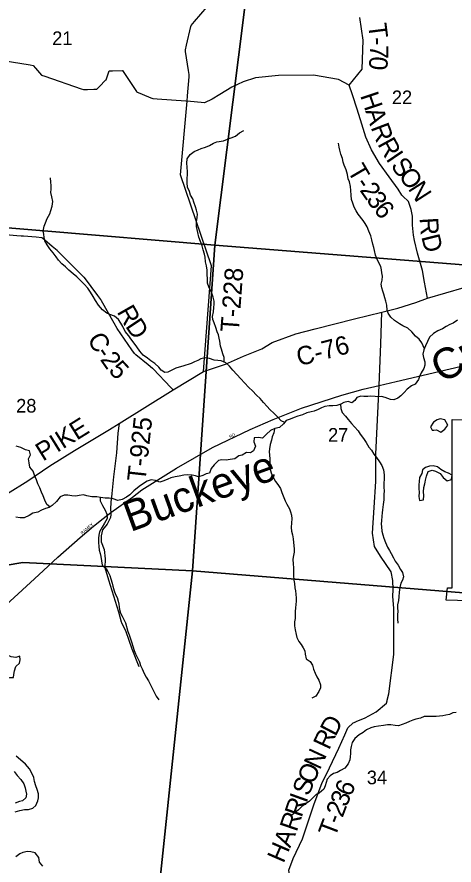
# Model space of a CAD drawing. Extents: x 1715311 to 2083412, y 146837 to 553079.
# Drawn here: x 1902630 to 1909729, y 377110 to 390894 of the extents above; entities that cross this region are included whole.
import ezdxf

# ---------------------------------------------------------------- set-up
doc = ezdxf.new("R2010")
doc.units = 0
for name, color, linetype in [('GM_X_Corporation', 7, 'Continuous'), ('GM_X_County_Road', 7, 'Continuous'), ('GM_X_County_Road_Text', 7, 'Continuous'), ('GM_X_Minor_Lake', 7, 'Continuous'), ('GM_X_Minor_River', 7, 'Continuous'), ('GM_X_Minor_River_Text', 7, 'Continuous'), ('GM_X_Section', 7, 'Continuous'), ('GM_X_Section_Text', 7, 'Continuous'), ('GM_X_Township_Road', 7, 'Continuous'), ('GM_X_Township_Road_Text', 7, 'Continuous'), ('GM_X_Township_Subdivision', 7, 'Continuous'), ('GM_X_Township_Subdivision_Text', 7, 'Continuous')]:
    doc.layers.add(name, color=color, linetype=linetype)

msp = doc.modelspace()

# ---------------------------------------------------------------- linework, layer by layer
at = {"layer": 'GM_X_Corporation'}
msp.add_lwpolyline([(1910343, 381391), (1909604, 381417), (1909621, 381616), (1909701, 381614), (1909701, 384353), (1911020, 384307)], dxfattribs=at)
at = {"layer": 'GM_X_County_Road'}
for points in [[(1902231, 390215), (1902847, 390114), (1902893, 390106), (1902930, 390063), (1902997, 389983), (1903026, 389950), (1903082, 389930), (1903672, 389728), (1903712, 389715), (1903774, 389717), (1903878, 389720), (1903928, 389721), (1903966, 389760), (1904075, 389871), (1904077, 389873), (1904110, 389969), (1904127, 390016), (1904181, 390017), (1904337, 390022), (1904345, 390022), (1904398, 389943), (1904570, 389683), (1904574, 389677), (1904664, 389639), (1904807, 389578), (1904835, 389567), (1904909, 389561), (1905375, 389528), (1905394, 389527), (1905401, 389611), (1905426, 389922), (1905429, 389956), (1905418, 390025), (1905370, 390333), (1905366, 390359), (1905384, 390435), (1905453, 390739), (1905457, 390754), (1905515, 390821), (1905719, 391056)], [(1905166, 384834), (1905130, 384871), (1904841, 385172), (1904831, 385182), (1904762, 385239), (1904561, 385404), (1904538, 385423), (1904496, 385484), (1904260, 385828), (1904257, 385832), (1904209, 385918), (1904005, 386282), (1903994, 386301), (1903945, 386366), (1903726, 386657), (1903724, 386660), (1903652, 386731), (1903282, 387096), (1903258, 387119), (1903203, 387164), (1903042, 387297), (1903032, 387305), (1902942, 387313), (1902734, 387329), (1902699, 387332), (1902630, 387337), (1902267, 387367)], [(1902478, 383146), (1902809, 383354), (1903166, 383596), (1903562, 383846), (1904134, 384191), (1904292, 384284), (1905166, 384834), (1905661, 385132), (1906017, 385253), (1906311, 385380), (1906608, 385499), (1906775, 385605), (1907161, 385743), (1907475, 385826), (1908113, 385987), (1908557, 386095), (1908816, 386161), (1909111, 386254), (1909298, 386322), (1909895, 386494)]]:
    msp.add_lwpolyline(points, dxfattribs=at)
at = {"layer": 'GM_X_Minor_Lake'}
for points in [[(1909630, 384258), (1909578, 384346), (1909506, 384360), (1909454, 384344), (1909394, 384306), (1909348, 384234), (1909372, 384176), (1909399, 384179)], [(1909399, 384179), (1909442, 384184), (1909514, 384144), (1909578, 384196), (1909630, 384258)], [(1909215, 383534), (1909207, 383476), (1909167, 383408), (1909163, 383342), (1909159, 383288), (1909159, 383222), (1909163, 383172), (1909155, 383098), (1909169, 383033), (1909234, 383047), (1909239, 383115), (1909235, 383176), (1909241, 383246), (1909253, 383304), (1909260, 383333)], [(1909260, 383333), (1909267, 383364), (1909281, 383432), (1909307, 383504), (1909375, 383528), (1909427, 383512), (1909503, 383473), (1909555, 383409), (1909620, 383355), (1909686, 383375), (1909700, 383447), (1909641, 383481), (1909579, 383503), (1909515, 383539), (1909459, 383584), (1909391, 383600), (1909329, 383592), (1909267, 383569), (1909215, 383534)], [(1902480, 380145), (1902515, 380157), (1902573, 380159), (1902577, 380209), (1902589, 380265), (1902609, 380335), (1902669, 380393), (1902681, 380443), (1902677, 380507), (1902609, 380483), (1902537, 380491), (1902463, 380524), (1902399, 380544)], [(1902600, 377975), (1902676, 377995), (1902750, 378011), (1902816, 378015), (1902887, 378032), (1902937, 378078), (1902968, 378152), (1902980, 378203), (1902980, 378267), (1902956, 378337), (1902938, 378395), (1902916, 378467), (1902902, 378535), (1902872, 378605), (1902832, 378673), (1902767, 378751), (1902685, 378820), (1902615, 378878)], [(1902582, 378629), (1902634, 378567), (1902691, 378500), (1902739, 378430), (1902764, 378366), (1902776, 378313), (1902784, 378261), (1902773, 378203), (1902721, 378154), (1902671, 378144), (1902603, 378116)], [(1903048, 377089), (1902998, 377159), (1902984, 377232), (1902928, 377308), (1902855, 377326), (1902801, 377330), (1902727, 377314), (1902675, 377294), (1902611, 377242)]]:
    msp.add_lwpolyline(points, dxfattribs=at)
at = {"layer": 'GM_X_Minor_River'}
for points in [[(1905995, 385283), (1905995, 385361), (1905973, 385416), (1905952, 385494), (1905938, 385544), (1905923, 385622), (1905913, 385672), (1905903, 385726), (1905882, 385777), (1905862, 385847), (1905831, 385921), (1905811, 385975), (1905807, 386025), (1905824, 386101), (1905828, 386173), (1905831, 386223), (1905831, 386275), (1905818, 386339), (1905794, 386404), (1905747, 386508), (1905727, 386566), (1905724, 386638), (1905722, 386710), (1905719, 386778), (1905709, 386851), (1905694, 386915), (1905688, 386989), (1905674, 387041), (1905653, 387111), (1905639, 387175), (1905612, 387246), (1905584, 387314), (1905569, 387388), (1905557, 387440), (1905546, 387490), (1905546, 387562), (1905557, 387634), (1905563, 387686), (1905545, 387756), (1905532, 387807), (1905502, 387883), (1905487, 387935), (1905447, 387999), (1905430, 388056), (1905400, 388126), (1905393, 388198), (1905397, 388272), (1905402, 388326), (1905402, 388376), (1905396, 388450), (1905389, 388516), (1905395, 388586), (1905442, 388656), (1905506, 388706), (1905572, 388733), (1905624, 388755), (1905690, 388778), (1905756, 388806), (1905821, 388840), (1905875, 388863), (1905983, 388879), (1906051, 388908), (1906107, 388930), (1906179, 388955), (1906243, 389013), (1906314, 389051)], [(1909247, 385499), (1909205, 385596), (1909161, 385659), (1909102, 385707), (1909046, 385775), (1908977, 385834), (1908897, 385871), (1908845, 385907), (1908764, 385958), (1908702, 386016), (1908661, 386080), (1908645, 386130), (1908636, 386207), (1908622, 386277), (1908607, 386331), (1908589, 386387), (1908571, 386439), (1908554, 386489), (1908548, 386549), (1908563, 386617), (1908565, 386682), (1908559, 386734), (1908552, 386784), (1908538, 386836), (1908509, 386898), (1908475, 386968), (1908455, 387023), (1908438, 387097), (1908426, 387149), (1908411, 387203), (1908393, 387273), (1908378, 387337), (1908348, 387412), (1908319, 387482), (1908287, 387536), (1908254, 387588), (1908174, 387689), (1908139, 387741), (1908109, 387802), (1908084, 387868), (1908062, 387928), (1908061, 387996), (1908053, 388072), (1908050, 388138), (1908034, 388212), (1908008, 388265), (1907997, 388333), (1907975, 388409), (1907946, 388483), (1907930, 388533), (1907917, 388594), (1907893, 388664), (1907876, 388726), (1907862, 388780), (1907851, 388840)], [(1906981, 384305), (1906923, 384328), (1906865, 384387), (1906808, 384451), (1906740, 384514), (1906695, 384564), (1906637, 384630), (1906580, 384691), (1906520, 384745), (1906458, 384816), (1906395, 384872), (1906327, 384945), (1906264, 385011), (1906199, 385084), (1906137, 385152), (1906084, 385219), (1906020, 385273), (1905946, 385304), (1905894, 385312), (1905831, 385318), (1905759, 385341), (1905687, 385353), (1905617, 385338), (1905567, 385312), (1905513, 385287), (1905461, 385261), (1905324, 385218), (1905264, 385202), (1905212, 385186), (1905146, 385155), (1905082, 385121), (1905030, 385116), (1904970, 385154), (1904933, 385204), (1904869, 385263), (1904804, 385303), (1904752, 385346), (1904682, 385396), (1904627, 385461), (1904575, 385533), (1904534, 385591), (1904478, 385660), (1904449, 385710), (1904387, 385783), (1904348, 385863), (1904318, 385919), (1904281, 385979), (1904213, 386028), (1904139, 386056), (1904088, 386081), (1904020, 386131), (1903953, 386210), (1903907, 386286), (1903870, 386352), (1903826, 386421), (1903779, 386485), (1903721, 386552), (1903668, 386606), (1903602, 386671), (1903542, 386719), (1903475, 386777), (1903419, 386832), (1903360, 386882), (1903304, 386941), (1903269, 386997), (1903219, 387061), (1903164, 387126), (1903118, 387190), (1903081, 387256), (1903071, 387311), (1903065, 387361), (1903058, 387413), (1903070, 387491), (1903093, 387547), (1903121, 387619), (1903162, 387694), (1903178, 387746), (1903200, 387820), (1903211, 387896), (1903197, 387970), (1903182, 388042), (1903188, 388094), (1903185, 388155), (1903181, 388207), (1903172, 388281)], [(1909785, 385963), (1909715, 385917), (1909663, 385895), (1909602, 385864), (1909544, 385826), (1909464, 385791), (1909394, 385749), (1909331, 385691), (1909299, 385618), (1909267, 385546), (1909240, 385484), (1909224, 385414), (1909231, 385358), (1909257, 385286), (1909254, 385236), (1909238, 385178), (1909196, 385108), (1909169, 385052), (1909153, 385000), (1909100, 384926), (1909038, 384901), (1908968, 384845), (1908920, 384791), (1908865, 384734), (1908815, 384698), (1908749, 384672), (1908697, 384677), (1908610, 384711), (1908550, 384726), (1908498, 384722), (1908446, 384726), (1908380, 384733), (1908328, 384725), (1908266, 384724), (1908214, 384732), (1908148, 384710), (1908120, 384659), (1908069, 384621), (1908012, 384643), (1907942, 384630), (1907892, 384600), (1907827, 384578), (1907763, 384571), (1907702, 384573), (1907630, 384564), (1907575, 384542), (1907525, 384516), (1907457, 384489), (1907407, 384475), (1907341, 384462), (1907269, 384428), (1907193, 384405), (1907131, 384385), (1907065, 384359), (1907003, 384334), (1906960, 384278), (1906894, 384220), (1906818, 384205), (1906748, 384175), (1906683, 384114), (1906619, 384050), (1906555, 384058), (1906481, 384051), (1906477, 383987), (1906506, 383919), (1906474, 383841), (1906422, 383809), (1906360, 383814), (1906290, 383770), (1906235, 383758), (1906167, 383713), (1906093, 383701), (1906027, 383690), (1905955, 383698), (1905903, 383684), (1905833, 383613), (1905783, 383553), (1905756, 383481), (1905702, 383466), (1905650, 383442), (1905580, 383418), (1905528, 383433)], [(1907884, 384598), (1907893, 384528), (1907911, 384466), (1907966, 384403), (1908012, 384349), (1908063, 384287), (1908115, 384232), (1908170, 384166), (1908206, 384111), (1908261, 384043), (1908301, 383975), (1908346, 383902), (1908388, 383850), (1908427, 383788), (1908469, 383731), (1908517, 383665), (1908556, 383603), (1908586, 383532), (1908597, 383454), (1908594, 383382), (1908588, 383316), (1908590, 383246), (1908593, 383190), (1908589, 383130), (1908588, 383044), (1908580, 382972), (1908569, 382884), (1908563, 382832), (1908556, 382778), (1908550, 382706), (1908548, 382656), (1908549, 382604), (1908557, 382538), (1908572, 382477), (1908590, 382421), (1908617, 382351), (1908649, 382275), (1908680, 382224), (1908706, 382174), (1908748, 382102), (1908773, 382050), (1908821, 381981), (1908862, 381915), (1908890, 381863), (1908911, 381794), (1908893, 381740), (1908865, 381689), (1908848, 381621), (1908840, 381545), (1908833, 381469), (1908827, 381408), (1908812, 381337), (1908812, 381286), (1908814, 381234), (1908809, 381174), (1908813, 381112), (1908816, 381042)], [(1906812, 384202), (1906801, 384135), (1906777, 384071), (1906767, 384017), (1906742, 383943), (1906730, 383875), (1906727, 383825), (1906733, 383775), (1906737, 383707), (1906736, 383589), (1906745, 383537), (1906765, 383468), (1906802, 383394), (1906832, 383342), (1906868, 383292), (1906909, 383229), (1906931, 383165), (1906964, 383083), (1906988, 383031), (1907013, 382976), (1907055, 382900), (1907074, 382848), (1907090, 382794), (1907096, 382737), (1907089, 382669), (1907083, 382597), (1907090, 382537), (1907106, 382477), (1907117, 382413), (1907123, 382351), (1907130, 382247), (1907130, 382197), (1907122, 382143), (1907111, 382083), (1907117, 381999), (1907122, 381944), (1907124, 381872), (1907123, 381814), (1907129, 381742), (1907136, 381684), (1907142, 381616), (1907154, 381564), (1907159, 381510), (1907165, 381446), (1907166, 381396), (1907162, 381342), (1907154, 381292), (1907151, 381229), (1907147, 381177), (1907147, 381115), (1907140, 381065), (1907140, 380997), (1907151, 380931), (1907165, 380859), (1907178, 380809), (1907206, 380745), (1907246, 380692), (1907277, 380642), (1907307, 380592), (1907314, 380536), (1907330, 380459), (1907392, 380417), (1907429, 380359), (1907447, 380292), (1907472, 380226), (1907502, 380170), (1907535, 380114), (1907559, 380039), (1907560, 379989), (1907534, 379929), (1907486, 379854), (1907417, 379822)], [(1903164, 382930), (1903117, 382972), (1903084, 383041), (1903058, 383113), (1903031, 383171), (1903001, 383241), (1902970, 383308), (1902948, 383372), (1902915, 383444), (1902891, 383512), (1902838, 383579), (1902826, 383645), (1902817, 383711), (1902851, 383775), (1902834, 383841), (1902766, 383858), (1902694, 383896), (1902618, 383919)], [(1905528, 383433), (1905474, 383447), (1905392, 383452), (1905340, 383446), (1905266, 383430), (1905200, 383419), (1905130, 383401), (1905080, 383380), (1905018, 383354), (1904950, 383334), (1904882, 383357), (1904810, 383373), (1904744, 383348), (1904684, 383312), (1904614, 383263), (1904529, 383191), (1904463, 383128), (1904407, 383088), (1904339, 383052), (1904269, 383035), (1904195, 383061), (1904129, 383070), (1904061, 383070), (1903989, 383081), (1903929, 383093), (1903845, 383092), (1903766, 383108), (1903708, 383127), (1903640, 383115), (1903584, 383105), (1903522, 383108), (1903454, 383122), (1903398, 383119), (1903332, 383093), (1903272, 383021), (1903203, 382952), (1903151, 382922), (1903095, 382902), (1903027, 382877), (1902969, 382843), (1902889, 382828), (1902828, 382792), (1902746, 382755), (1902680, 382755), (1902610, 382764)], [(1903981, 383082), (1903979, 383031), (1904018, 382952), (1904062, 382878), (1904087, 382812), (1904093, 382744), (1904050, 382664), (1904014, 382600), (1903973, 382528), (1903961, 382472), (1903955, 382422), (1903954, 382354), (1903958, 382286), (1903967, 382228), (1903979, 382174), (1903991, 382124), (1904004, 382053), (1904012, 381985), (1904077, 381931), (1904107, 381881), (1904136, 381818), (1904156, 381762), (1904178, 381690), (1904187, 381640), (1904207, 381568), (1904232, 381507), (1904258, 381457), (1904273, 381397), (1904283, 381347), (1904296, 381261), (1904312, 381206), (1904338, 381154), (1904367, 381100), (1904393, 381046), (1904432, 380905), (1904452, 380853), (1904467, 380803), (1904489, 380735), (1904512, 380669), (1904536, 380596), (1904553, 380544), (1904593, 380468), (1904620, 380414), (1904636, 380355), (1904662, 380297), (1904697, 380225), (1904731, 380162), (1904766, 380104), (1904792, 380048), (1904825, 379982), (1904863, 379909), (1904890, 379855), (1904932, 379795)], [(1909763, 379588), (1909711, 379581), (1909655, 379557), (1909597, 379545), (1909545, 379536), (1909491, 379532), (1909439, 379526), (1909373, 379525), (1909309, 379523), (1909242, 379526), (1909183, 379498), (1909111, 379478), (1909061, 379465), (1909005, 379443), (1908949, 379417), (1908889, 379396), (1908827, 379372), (1908775, 379375), (1908703, 379387), (1908649, 379387), (1908585, 379376), (1908505, 379366), (1908431, 379355), (1908377, 379339), (1908309, 379308), (1908255, 379264), (1908191, 379226), (1908118, 379165), (1908076, 379101), (1908059, 379037), (1908049, 378983), (1908049, 378925), (1908044, 378871), (1908036, 378821), (1908008, 378755), (1907955, 378685), (1907885, 378646), (1907829, 378616), (1907769, 378596), (1907716, 378559), (1907666, 378503), (1907650, 378449), (1907637, 378397), (1907613, 378343), (1907541, 378277), (1907491, 378256), (1907428, 378198), (1907382, 378146), (1907310, 378097), (1907258, 378061), (1907203, 378009), (1907141, 377956), (1907073, 377906)], [(1902582, 378629), (1902634, 378567), (1902691, 378500), (1902739, 378430), (1902764, 378366), (1902776, 378313), (1902784, 378261), (1902773, 378203), (1902721, 378154), (1902671, 378144), (1902603, 378116)]]:
    msp.add_lwpolyline(points, dxfattribs=at)
at = {"layer": 'GM_X_Section'}
for points in [[(1900685, 393054), (1906523, 392572), (1905844, 387183), (1900152, 387663)], [(1906523, 392572), (1911763, 392138), (1911715, 391350), (1911386, 386748), (1905844, 387183)], [(1905844, 387183), (1905481, 381890), (1902723, 382027), (1899654, 381506), (1900152, 387663)], [(1911386, 386748), (1911340, 386192), (1910949, 381449), (1905481, 381890), (1905844, 387183)], [(1899654, 381506), (1902723, 382027), (1905481, 381890), (1904842, 375809), (1904462, 375835), (1899441, 376168), (1899458, 378866)], [(1905481, 381890), (1910949, 381449), (1910889, 380677), (1910518, 375343), (1909680, 375405), (1904842, 375809)]]:
    msp.add_lwpolyline(points, close=True, dxfattribs=at)
at = {"layer": 'GM_X_Township_Road'}
for points in [[(1908026, 389785), (1908237, 390046), (1908255, 390516), (1908198, 390886)], [(1908083, 389613), (1908079, 389627), (1908026, 389785), (1907854, 389875), (1907448, 389949), (1906878, 389942), (1906502, 389906), (1906304, 389839), (1906118, 389753), (1905925, 389634), (1905799, 389555), (1905677, 389497), (1905394, 389527)], [(1908897, 387982), (1908880, 387999), (1908820, 388095), (1908675, 388296), (1908518, 388511), (1908391, 388735), (1908298, 388940), (1908212, 389219), (1908151, 389409), (1908083, 389613)], [(1905661, 385132), (1905788, 386851), (1905287, 388326), (1905394, 389527)], [(1909298, 386322), (1909249, 386585), (1909215, 386775), (1909135, 387057), (1909089, 387258), (1909069, 387347), (1909053, 387509), (1909053, 387657), (1909032, 387764), (1908988, 387896), (1908897, 387982)], [(1908433, 382922), (1908461, 383346), (1908461, 383788), (1908512, 384905), (1908540, 385582), (1908557, 386095)], [(1904292, 384284), (1904271, 384130), (1904245, 383810), (1904198, 383417), (1904170, 383149)], [(1904170, 383149), (1904169, 383139), (1904157, 383015), (1904151, 382887), (1904154, 382841), (1904157, 382805), (1904147, 382757), (1904093, 382651), (1904020, 382557), (1903999, 382462), (1903999, 382363), (1904046, 382237), (1904062, 382085), (1904056, 381943), (1904119, 381744), (1904277, 381225), (1904325, 381063)], [(1908643, 379779), (1908645, 379788), (1908671, 379894), (1908753, 380534), (1908749, 381287), (1908736, 381474), (1908742, 381586), (1908735, 381734), (1908710, 381874), (1908533, 382131), (1908440, 382288), (1908405, 382501), (1908433, 382922)], [(1904325, 381063), (1904329, 381051), (1904397, 380903), (1904498, 380625), (1904609, 380339)], [(1908135, 379439), (1908141, 379442), (1908286, 379503), (1908462, 379601), (1908633, 379738), (1908643, 379779)], [(1907241, 376336), (1907226, 376460), (1907139, 376637), (1907069, 376886), (1907046, 377026), (1907118, 377214), (1907266, 377538), (1907455, 378107), (1907581, 378437), (1907704, 378687), (1907857, 379007), (1907956, 379224), (1908005, 379338), (1908093, 379422), (1908135, 379439)]]:
    msp.add_lwpolyline(points, dxfattribs=at)
at = {"layer": 'GM_X_Township_Subdivision'}
msp.add_lwpolyline([(1902314, 381212), (1902650, 381520), (1902985, 381829), (1903295, 382111), (1903657, 382432), (1903872, 382619), (1904030, 382743), (1904154, 382841), (1904506, 383091), (1904658, 383210), (1905220, 383562), (1905808, 383897), (1906416, 384189), (1906794, 384353), (1907253, 384534), (1907907, 384745), (1908251, 384842), (1908512, 384905), (1908790, 384967), (1909667, 385176), (1910175, 385293), (1910837, 385445), (1911253, 385543)], dxfattribs=at)

# ---------------------------------------------------------------- texts
at = {"layer": 'GM_X_County_Road_Text'}
for s, rotation, p in [('R', 299.6437, (1904246, 386102)), ('D', 303.9996, (1904381, 385867)), ('C', 301.5635, (1903763, 385654)), ('C-76', 14.6772, (1907213, 385215)), ('2', 304.9077, (1903972, 385326)), ('-', 304.4448, (1903901, 385430)), ('5', 312.6436, (1904105, 385140)), ('PIKE', 31.8087, (1903052, 383665))]:
    msp.add_text(s, height=300, rotation=rotation, dxfattribs=at).set_placement(p)
at = {"layer": 'GM_X_Minor_River_Text'}
for s, rotation, p in [('Creek', 29.9964, (1909537, 384928)), ('Buckeye', 19.996, (1904471, 382519))]:
    msp.add_text(s, height=500, rotation=rotation, dxfattribs=at).set_placement(p)
at = {"layer": 'GM_X_Section_Text'}
for s, p in [('21', (1903202, 390438)), ('22', (1908720, 389477)), ('28', (1902617, 384464)), ('27', (1907683, 383991)), ('34', (1908313, 378423))]:
    msp.add_text(s, height=221, rotation=0, dxfattribs=at).set_placement(p)
at = {"layer": 'GM_X_Township_Road_Text'}
for s, rotation, p in [('T', 277.1801, (1908332, 390774)), ('-', 272.5184, (1908359, 390558)), ('7', 268.6405, (1908365, 390442)), ('0', 265.1851, (1908361, 390263)), ('H', 288.67, (1908202, 389617)), ('A', 287.8336, (1908286, 389368)), ('R', 290.961, (1908373, 389100)), ('R', 298.7694, (1908480, 388829)), ('I', 304.2228, (1908614, 388586)), ('S', 306.4872, (1908691, 388474)), ('T', 300.303, (1907991, 388396)), ('O', 307.8876, (1908816, 388305)), ('2', 304.9594, (1908188, 388078)), ('-', 304.1654, (1908116, 388183)), ('N', 302.7414, (1908974, 388102)), ('3', 305.0814, (1908294, 387926)), ('6', 308.4662, (1908412, 387759)), ('R', 273.7222, (1909170, 387626)), ('D', 283.9794, (1909195, 387323)), ('T-228', 85.7948, (1906232, 385763)), ('T-925', 83.8137, (1904716, 383335)), ('D', 62.4199, (1907803, 379187)), ('R', 64.9536, (1907700, 378967)), ('N', 65.03, (1907549, 378644)), ('O', 66.269, (1907444, 378404)), ('S', 68.8039, (1907372, 378218)), ('6', 66.3765, (1908051, 378207)), ('I', 70.1456, (1907331, 378104)), ('3', 67.9912, (1907983, 378039)), ('R', 71.3254, (1907253, 377872)), ('2', 69.1931, (1907918, 377869)), ('R', 71.0045, (1907172, 377638)), ('T', 69.2646, (1907796, 377546)), ('-', 69.2468, (1907875, 377755)), ('A', 68.0024, (1907067, 377377)), ('H', 66.6426, (1906959, 377127))]:
    msp.add_text(s, height=300, rotation=rotation, dxfattribs=at).set_placement(p)
at = {"layer": 'GM_X_Township_Subdivision_Text'}
for s, rotation, p in [('RD', 25.2017, (1906091, 384045)), ('RAMEY', 40.9678, (1903691, 382477))]:
    msp.add_text(s, height=50, rotation=rotation, dxfattribs=at).set_placement(p)

doc.saveas('drawing.dxf')
